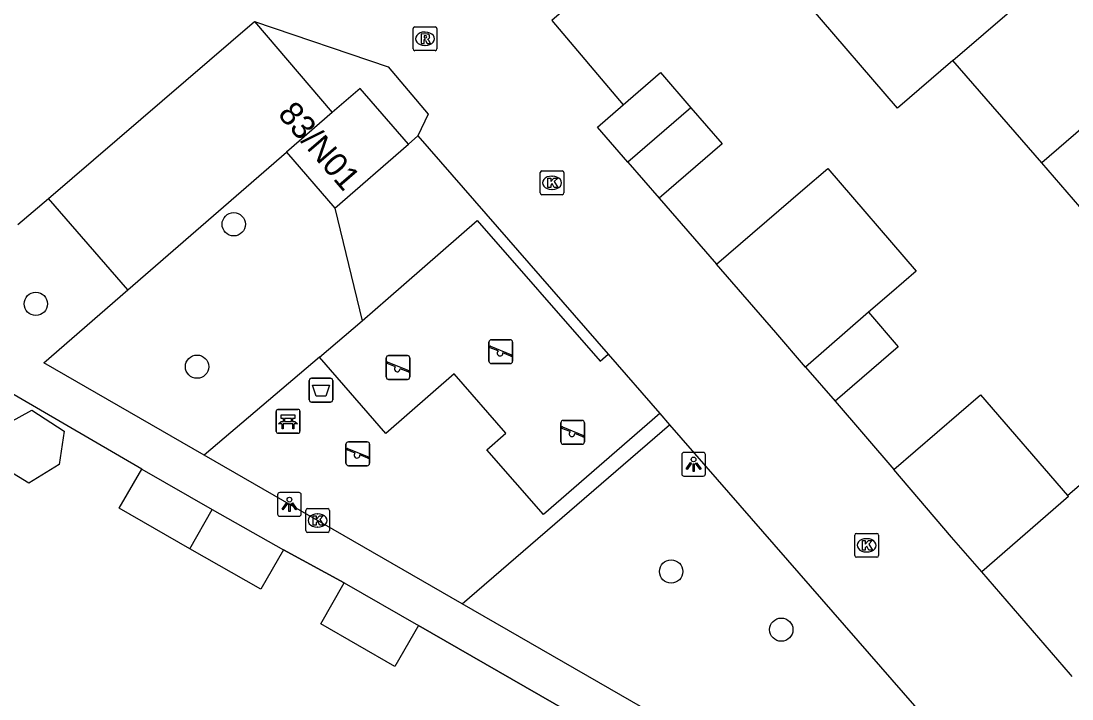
# Model space of a CAD drawing. Extents: x 160304 to 160954, y 383686 to 384161.
# Drawn here: x 160559.37 to 160603.52, y 383939.55 to 383968.02 of the extents above; entities that cross this region are included whole.
import ezdxf

# ---------------------------------------------------------------- set-up
doc = ezdxf.new("R2010")
doc.units = 0
for name, color, linetype in [('IMGEO_Afvalbak', 7, 'Continuous'), ('IMGEO_Bank', 7, 'Continuous'), ('IMGEO_Boom', 7, 'Continuous'), ('IMGEO_Haag', 7, 'Continuous'), ('IMGEO_Kolk', 7, 'Continuous'), ('IMGEO_Lichtpunt', 7, 'Continuous'), ('IMGEO_Muur', 7, 'Continuous'), ('IMGEO_Pand', 7, 'Continuous'), ('IMGEO_Pand_nummerreeks', 7, 'Continuous'), ('IMGEO_Parkeervlak_open', 7, 'Continuous'), ('IMGEO_Rijbaan_lokaal_open', 7, 'Continuous'), ('IMGEO_Rioolput', 7, 'Continuous'), ('IMGEO_Speelvoorziening', 7, 'Continuous'), ('IMGEO_Voetpad_open', 7, 'Continuous')]:
    doc.layers.add(name, color=color, linetype=linetype)

msp = doc.modelspace()

# ---------------------------------------------------------------- linework, layer by layer
at = {"layer": 'IMGEO_Afvalbak'}
for p, q in [((160571.476, 383952.122), (160571.476, 383952.922)), ((160571.476, 383952.922), (160571.476, 383952.122)), ((160571.576, 383953.022), (160572.366, 383953.022)), ((160572.366, 383953.022), (160571.576, 383953.022)), ((160572.466, 383952.922), (160572.466, 383952.122)), ((160572.466, 383952.122), (160572.466, 383952.922)), ((160572.366, 383952.022), (160571.576, 383952.022)), ((160571.576, 383952.022), (160572.366, 383952.022))]:
    msp.add_line(p, q, dxfattribs=at)
msp.add_lwpolyline([(160571.619, 383952.736), (160572.323, 383952.736), (160572.174, 383952.266), (160571.768, 383952.266), (160571.619, 383952.736)], dxfattribs=at)
for centre, start, end in [((160571.576, 383952.922), 90, 180), ((160571.576, 383952.922), 90, 180), ((160572.366, 383952.922), 0, 90), ((160572.366, 383952.922), 360, 90), ((160571.576, 383952.122), 180, 270), ((160571.576, 383952.122), 180, 270), ((160572.366, 383952.122), 270, 0), ((160572.366, 383952.122), 270, 0)]:
    msp.add_arc(centre, 0.1, start, end, dxfattribs=at)
at = {"layer": 'IMGEO_Bank'}
for p, q in [((160570.088, 383950.785), (160570.088, 383951.626)), ((160570.088, 383951.626), (160570.088, 383950.785)), ((160570.163, 383951.71), (160571.004, 383951.71)), ((160571.004, 383951.71), (160570.163, 383951.71)), ((160571.088, 383951.635), (160571.088, 383950.794)), ((160571.088, 383950.794), (160571.088, 383951.635)), ((160570.397, 383951.216), (160570.397, 383951.322)), ((160570.441, 383951.322), (160570.441, 383951.216)), ((160570.729, 383951.328), (160570.447, 383951.328)), ((160570.447, 383951.21), (160570.729, 383951.21)), ((160570.735, 383951.216), (160570.735, 383951.322)), ((160570.779, 383951.322), (160570.779, 383951.216)), ((160571.013, 383950.71), (160570.172, 383950.71)), ((160570.172, 383950.71), (160571.013, 383950.71)), ((160570.785, 383951.108), (160570.392, 383951.108))]:
    msp.add_line(p, q, dxfattribs=at)
for points in [[(160570.335, 383951.108), (160570.193, 383951.108), (160570.305, 383951.21), (160570.391, 383951.21)], [(160570.391, 383951.328), (160570.305, 383951.328), (160570.305, 383951.489), (160570.868, 383951.489), (160570.868, 383951.328), (160570.785, 383951.328)], [(160570.785, 383951.21), (160570.868, 383951.21), (160570.98, 383951.108), (160570.841, 383951.108)], [(160570.385, 383951.101), (160570.385, 383950.894), (160570.342, 383950.894), (160570.342, 383951.101)], [(160570.835, 383951.101), (160570.835, 383950.894), (160570.791, 383950.894), (160570.791, 383951.101)]]:
    msp.add_lwpolyline(points, dxfattribs=at)
for centre, radius, start, end in [((160570.166, 383951.632), 0.0779, 92.4484, 184.2845), ((160570.166, 383951.632), 0.0779, 92.4484, 184.2845), ((160571.01, 383951.632), 0.0779, 2.4484, 94.2845), ((160571.01, 383951.632), 0.0779, 2.4484, 94.2845), ((160570.39, 383951.321), 0.00671, 2.8957, 87.1043), ((160570.39, 383951.217), 0.00671, 272.8957, 357.1043), ((160570.447, 383951.321), 0.00671, 92.8957, 177.1043), ((160570.447, 383951.217), 0.00671, 182.8957, 267.1043), ((160570.729, 383951.321), 0.00671, 2.8957, 87.1043), ((160570.729, 383951.217), 0.00671, 272.8957, 357.1043), ((160570.786, 383951.321), 0.00671, 92.8957, 177.1043), ((160570.786, 383951.217), 0.00671, 182.8957, 267.1043), ((160570.166, 383950.788), 0.0779, 182.4484, 274.2845), ((160570.166, 383950.788), 0.0779, 182.4484, 274.2845), ((160570.335, 383951.101), 0.00671, 2.8957, 87.1043), ((160570.392, 383951.101), 0.00671, 92.8957, 177.1043), ((160570.784, 383951.101), 0.00671, 2.8957, 87.1043), ((160570.841, 383951.101), 0.00671, 92.8957, 177.1043), ((160571.01, 383950.788), 0.0779, 272.4484, 4.2845), ((160571.01, 383950.788), 0.0779, 272.4484, 4.2845)]:
    msp.add_arc(centre, radius, start, end, dxfattribs=at)
at = {"layer": 'IMGEO_Boom'}
for centre in [(160568.306, 383959.488), (160559.992, 383956.145), (160566.765, 383953.508), (160586.679, 383944.907), (160591.307, 383942.465)]:
    msp.add_circle(centre, 0.489, dxfattribs=at)
at = {"layer": 'IMGEO_Haag'}
msp.add_lwpolyline([(160571.908, 383953.907), (160573.696, 383955.427)], dxfattribs=at)
at = {"layer": 'IMGEO_Kolk'}
for p, q in [((160581.252, 383961.73), (160582.104, 383961.73)), ((160581.177, 383960.804), (160581.177, 383961.656)), ((160581.665, 383961.51), (160581.69, 383961.51)), ((160582.178, 383961.656), (160582.178, 383960.804)), ((160581.688, 383960.95), (160581.663, 383960.95)), ((160582.104, 383960.73), (160581.252, 383960.73)), ((160571.328, 383946.622), (160571.328, 383947.474)), ((160571.403, 383947.548), (160572.255, 383947.548)), ((160571.816, 383947.328), (160571.841, 383947.328)), ((160572.329, 383947.474), (160572.329, 383946.622)), ((160571.839, 383946.768), (160571.814, 383946.768)), ((160572.255, 383946.548), (160571.403, 383946.548)), ((160594.393, 383945.58), (160594.393, 383946.432)), ((160594.468, 383946.506), (160595.32, 383946.506)), ((160594.881, 383946.286), (160594.906, 383946.286)), ((160595.394, 383946.432), (160595.394, 383945.58)), ((160595.32, 383945.506), (160594.468, 383945.506)), ((160594.904, 383945.726), (160594.879, 383945.726))]:
    msp.add_line(p, q, dxfattribs=at)
for points in [[(160581.252, 383961.73), (160582.104, 383961.73)], [(160581.177, 383960.804), (160581.177, 383961.656)], [(160581.498, 383961.43), (160581.621, 383961.43), (160581.621, 383961.279), (160581.751, 383961.43), (160581.915, 383961.43), (160581.769, 383961.279), (160581.922, 383961.03), (160581.77, 383961.03), (160581.685, 383961.194), (160581.621, 383961.127), (160581.621, 383961.03), (160581.498, 383961.03), (160581.498, 383961.43)], [(160582.178, 383961.656), (160582.178, 383960.804)], [(160582.104, 383960.73), (160581.252, 383960.73)], [(160571.328, 383946.622), (160571.328, 383947.474)], [(160571.403, 383947.548), (160572.255, 383947.548)], [(160571.649, 383947.248), (160571.772, 383947.248), (160571.772, 383947.097), (160571.902, 383947.248), (160572.066, 383947.248), (160571.92, 383947.097), (160572.073, 383946.848), (160571.921, 383946.848), (160571.836, 383947.012), (160571.772, 383946.945), (160571.772, 383946.848), (160571.649, 383946.848), (160571.649, 383947.248)], [(160572.329, 383947.474), (160572.329, 383946.622)], [(160572.255, 383946.548), (160571.403, 383946.548)], [(160594.393, 383945.58), (160594.393, 383946.432)], [(160594.468, 383946.506), (160595.32, 383946.506)], [(160595.394, 383946.432), (160595.394, 383945.58)], [(160594.714, 383946.206), (160594.837, 383946.206), (160594.837, 383946.055), (160594.967, 383946.206), (160595.131, 383946.206), (160594.985, 383946.055), (160595.138, 383945.806), (160594.986, 383945.806), (160594.901, 383945.97), (160594.837, 383945.903), (160594.837, 383945.806), (160594.714, 383945.806), (160594.714, 383946.206)], [(160595.32, 383945.506), (160594.468, 383945.506)]]:
    msp.add_lwpolyline(points, dxfattribs=at)
for centre, start, end in [((160581.254, 383961.654), 91.552, 178.448), ((160581.254, 383961.654), 91.552, 178.448), ((160582.102, 383961.654), 1.552, 88.448), ((160582.102, 383961.654), 1.552, 88.448), ((160581.254, 383960.806), 181.552, 268.448), ((160581.254, 383960.806), 181.552, 268.448), ((160582.102, 383960.806), 271.552, 358.448), ((160582.102, 383960.806), 271.552, 358.448), ((160571.405, 383947.472), 91.552, 178.448), ((160571.405, 383947.472), 91.552, 178.448), ((160572.253, 383947.472), 1.552, 88.448), ((160572.253, 383947.472), 1.552, 88.448), ((160571.405, 383946.624), 181.552, 268.448), ((160571.405, 383946.624), 181.552, 268.448), ((160572.253, 383946.624), 271.552, 358.448), ((160572.253, 383946.624), 271.552, 358.448), ((160594.47, 383946.43), 91.552, 178.448), ((160594.47, 383946.43), 91.552, 178.448), ((160595.318, 383946.43), 1.552, 88.448), ((160595.318, 383946.43), 1.552, 88.448), ((160594.47, 383945.582), 181.552, 268.448), ((160594.47, 383945.582), 181.552, 268.448), ((160595.318, 383945.582), 271.552, 358.448), ((160595.318, 383945.582), 271.552, 358.448)]:
    msp.add_arc(centre, 0.0765, start, end, dxfattribs=at)
for centre, major_axis, ratio, start_param, end_param in [((160581.664, 383961.23), (-0.387, 0.002), 0.722429, 4.712389, 7.853982), ((160581.689, 383961.23), (-0.39, 0.002), 0.717154, 1.570796, 4.712389), ((160571.815, 383947.048), (-0.387, 0.002), 0.722429, 4.712389, 7.853982), ((160571.84, 383947.048), (-0.39, 0.002), 0.717154, 1.570796, 4.712389), ((160594.88, 383946.006), (-0.387, 0.002), 0.722429, 4.712389, 7.853982), ((160594.905, 383946.006), (-0.39, 0.002), 0.717154, 1.570796, 4.712389)]:
    msp.add_ellipse(centre, major_axis=major_axis, ratio=ratio, start_param=start_param, end_param=end_param, dxfattribs=at)
at = {"layer": 'IMGEO_Lichtpunt'}
for p, q in [((160587.124, 383949.814), (160587.124, 383949.007)), ((160587.124, 383949.814), (160587.124, 383949.007)), ((160588.026, 383949.909), (160587.218, 383949.909)), ((160588.026, 383949.909), (160587.218, 383949.909)), ((160588.12, 383949.007), (160588.12, 383949.814)), ((160588.12, 383949.007), (160588.12, 383949.814)), ((160587.218, 383948.913), (160588.026, 383948.913)), ((160587.218, 383948.913), (160588.026, 383948.913)), ((160570.147, 383948.126), (160570.147, 383947.319)), ((160570.147, 383948.126), (160570.147, 383947.319)), ((160571.049, 383948.221), (160570.241, 383948.221)), ((160571.049, 383948.221), (160570.241, 383948.221)), ((160571.143, 383947.319), (160571.143, 383948.126)), ((160571.143, 383947.319), (160571.143, 383948.126)), ((160570.241, 383947.225), (160571.049, 383947.225)), ((160570.241, 383947.225), (160571.049, 383947.225))]:
    msp.add_line(p, q, dxfattribs=at)
for points in [[(160587.498, 383949.478), (160587.537, 383949.45), (160587.349, 383949.188), (160587.311, 383949.215), (160587.498, 383949.478)], [(160587.6, 383949.43), (160587.647, 383949.43), (160587.647, 383949.108), (160587.6, 383949.108), (160587.6, 383949.43)], [(160587.71, 383949.45), (160587.748, 383949.477), (160587.935, 383949.215), (160587.896, 383949.187), (160587.71, 383949.45)], [(160570.521, 383947.79), (160570.56, 383947.762), (160570.372, 383947.5), (160570.334, 383947.527), (160570.521, 383947.79)], [(160570.623, 383947.742), (160570.67, 383947.742), (160570.67, 383947.42), (160570.623, 383947.42), (160570.623, 383947.742)], [(160570.733, 383947.762), (160570.771, 383947.789), (160570.958, 383947.527), (160570.919, 383947.499), (160570.733, 383947.762)]]:
    msp.add_lwpolyline(points, dxfattribs=at)
for centre in [(160587.623, 383949.612), (160570.646, 383947.924)]:
    msp.add_circle(centre, 0.0994, dxfattribs=at)
for centre, start, end in [((160587.218, 383949.814), 90, 180), ((160587.218, 383949.814), 90, 180), ((160588.026, 383949.814), 0, 90), ((160588.026, 383949.814), 0, 90), ((160587.218, 383949.007), 180, 270), ((160587.218, 383949.007), 180, 270), ((160588.026, 383949.007), 270, 0), ((160588.026, 383949.007), 270, 360), ((160570.241, 383948.126), 90, 180), ((160570.241, 383948.126), 90, 180), ((160571.049, 383948.126), 0, 90), ((160571.049, 383948.126), 0, 90), ((160570.241, 383947.319), 180, 270), ((160570.241, 383947.319), 180, 270), ((160571.049, 383947.319), 270, 0), ((160571.049, 383947.319), 270, 360)]:
    msp.add_arc(centre, 0.0946, start, end, dxfattribs=at)
at = {"layer": 'IMGEO_Muur'}
for points in [[(160570.39, 383945.811), (160572.946, 383944.425)], [(160576.064, 383942.642), (160585.691, 383937.116)]]:
    msp.add_lwpolyline(points, dxfattribs=at)
at = {"layer": 'IMGEO_Pand'}
for points in [[(160598.52, 383966.37), (160604.854, 383971.83)], [(160598.52, 383966.37), (160596.19, 383964.361), (160592.479, 383968.676), (160594.792, 383970.673)], [(160608.58, 383967.526), (160602.252, 383962.062)], [(160602.252, 383962.062), (160598.52, 383966.37)], [(160584.668, 383964.501), (160586.233, 383965.856), (160587.508, 383964.383)], [(160575.651, 383962.845), (160573.62, 383965.192), (160572.446, 383964.176)], [(160584.861, 383962.098), (160583.589, 383963.567), (160584.668, 383964.501)], [(160587.508, 383964.383), (160584.861, 383962.098)], [(160587.508, 383964.383), (160588.82, 383962.867), (160586.176, 383960.579)], [(160572.446, 383964.176), (160570.524, 383962.512)], [(160572.555, 383960.166), (160575.651, 383962.845)], [(160570.524, 383962.512), (160572.555, 383960.166)], [(160584.861, 383962.098), (160586.176, 383960.579)], [(160588.586, 383957.807), (160592.21, 383960.931), (160593.258, 383961.834), (160596.971, 383957.518), (160595.935, 383956.627), (160594.968, 383955.795)], [(160605.98, 383957.759), (160602.252, 383962.062)], [(160592.329, 383953.494), (160591.078, 383954.939), (160588.586, 383957.807)], [(160594.968, 383955.795), (160592.329, 383953.494)], [(160594.968, 383955.795), (160596.223, 383954.346), (160593.576, 383952.053)], [(160592.329, 383953.494), (160593.576, 383952.053)], [(160596.034, 383949.186), (160599.676, 383952.325), (160603.336, 383948.097)], [(160558.386, 383949.41), (160558.468, 383950.944), (160559.819, 383951.684), (160561.18, 383950.797), (160560.979, 383949.395), (160559.694, 383948.615), (160558.386, 383949.41)], [(160566.462, 383945.866), (160563.5, 383947.56), (160564.444, 383949.211)], [(160564.444, 383949.211), (160567.406, 383947.517)], [(160599.728, 383944.89), (160598.46, 383946.355), (160596.034, 383949.186)], [(160603.336, 383948.097), (160604.517, 383949.12), (160608.426, 383944.604), (160607.365, 383943.686)], [(160603.336, 383948.097), (160603.37, 383948.059), (160599.728, 383944.89)], [(160566.462, 383945.866), (160567.406, 383947.517)], [(160567.406, 383947.517), (160570.39, 383945.811)], [(160570.39, 383945.811), (160569.447, 383944.16), (160566.462, 383945.866)], [(160603.531, 383940.497), (160603.452, 383940.588), (160599.728, 383944.89)], [(160576.064, 383942.642), (160575.08, 383940.921), (160571.961, 383942.704), (160572.946, 383944.425)], [(160572.946, 383944.425), (160576.064, 383942.642)]]:
    msp.add_lwpolyline(points, dxfattribs=at)
at = {"layer": 'IMGEO_Parkeervlak_open'}
msp.add_lwpolyline([(160563.861, 383956.728), (160570.524, 383962.512)], dxfattribs=at)
at = {"layer": 'IMGEO_Rijbaan_lokaal_open'}
for points in [[(160583.355, 383969.502), (160581.663, 383968.047), (160584.668, 383964.501)], [(160560.524, 383960.575), (160569.183, 383967.998)], [(160569.183, 383967.998), (160574.788, 383966.101), (160576.47, 383964.115), (160576.035, 383963.203)], [(160576.035, 383963.203), (160584.032, 383954.03)], [(160559.238, 383959.473), (160560.524, 383960.575)], [(160586.176, 383960.579), (160588.586, 383957.807)], [(160584.032, 383954.03), (160586.207, 383951.535)], [(160593.576, 383952.053), (160596.034, 383949.186)], [(160586.207, 383951.535), (160586.615, 383951.067)], [(160586.615, 383951.067), (160598.905, 383936.968)]]:
    msp.add_lwpolyline(points, dxfattribs=at)
at = {"layer": 'IMGEO_Rioolput'}
for p, q in [((160575.841, 383966.852), (160575.841, 383967.704)), ((160575.916, 383967.778), (160576.768, 383967.778)), ((160576.329, 383967.558), (160576.354, 383967.558)), ((160576.842, 383967.704), (160576.842, 383966.852)), ((160576.768, 383966.778), (160575.916, 383966.778)), ((160576.352, 383966.998), (160576.327, 383966.998))]:
    msp.add_line(p, q, dxfattribs=at)
for points in [[(160575.841, 383966.852), (160575.841, 383967.704)], [(160575.916, 383967.778), (160576.768, 383967.778)], [(160576.43, 383967.476), (160576.178, 383967.478), (160576.178, 383967.078)], [(160576.842, 383967.704), (160576.842, 383966.852)], [(160576.178, 383967.078), (160576.302, 383967.078), (160576.302, 383967.24), (160576.313, 383967.24)], [(160576.356, 383967.397), (160576.302, 383967.397), (160576.302, 383967.316)], [(160576.302, 383967.316), (160576.354, 383967.316)], [(160576.36, 383967.211), (160576.431, 383967.078), (160576.571, 383967.078), (160576.506, 383967.204)], [(160576.768, 383966.778), (160575.916, 383966.778)]]:
    msp.add_lwpolyline(points, dxfattribs=at)
for centre, radius, start, end in [((160575.918, 383967.702), 0.0765, 91.552, 178.448), ((160575.918, 383967.702), 0.0765, 91.552, 178.448), ((160576.429, 383967.366), 0.109, 350.3612, 89.416), ((160576.766, 383967.702), 0.0765, 1.552, 88.448), ((160576.766, 383967.702), 0.0765, 1.552, 88.448), ((160576.312, 383967.187), 0.0533, 26.0293, 88.6989), ((160576.338, 383967.505), 0.19, 274.7715, 282.9687), ((160576.362, 383967.301), 0.0964, 77.0061, 93.1865), ((160576.376, 383967.358), 0.0378, 276.6634, 79.6772), ((160576.427, 383967.366), 0.112, 277.5842, 350.9817), ((160576.411, 383967.151), 0.108, 29.5134, 73.7905), ((160575.918, 383966.854), 0.0765, 181.552, 268.448), ((160575.918, 383966.854), 0.0765, 181.552, 268.448), ((160576.766, 383966.854), 0.0765, 271.552, 358.448), ((160576.766, 383966.854), 0.0765, 271.552, 358.448)]:
    msp.add_arc(centre, radius, start, end, dxfattribs=at)
for centre, major_axis, ratio, start_param, end_param in [((160576.328, 383967.278), (-0.387, 0.002), 0.722429, 4.712389, 7.853982), ((160576.353, 383967.278), (-0.39, 0.002), 0.717154, 1.570796, 4.712389)]:
    msp.add_ellipse(centre, major_axis=major_axis, ratio=ratio, start_param=start_param, end_param=end_param, dxfattribs=at)
at = {"layer": 'IMGEO_Speelvoorziening'}
for p, q in [((160579.028, 383953.739), (160579.028, 383954.539)), ((160579.028, 383954.539), (160579.028, 383953.739)), ((160579.411, 383954.167), (160579.072, 383954.304)), ((160579.097, 383954.364), (160579.973, 383954.011)), ((160579.128, 383954.639), (160579.918, 383954.639)), ((160579.918, 383954.639), (160579.128, 383954.639)), ((160580.018, 383954.539), (160580.018, 383953.739)), ((160580.018, 383953.739), (160580.018, 383954.539)), ((160574.712, 383953.075), (160574.712, 383953.875)), ((160574.712, 383953.875), (160574.712, 383953.075)), ((160574.812, 383953.975), (160575.602, 383953.975)), ((160575.602, 383953.975), (160574.812, 383953.975)), ((160575.702, 383953.875), (160575.702, 383953.075)), ((160575.702, 383953.075), (160575.702, 383953.875)), ((160579.949, 383953.951), (160579.609, 383954.088)), ((160575.095, 383953.503), (160574.756, 383953.64)), ((160574.781, 383953.7), (160575.657, 383953.347)), ((160575.633, 383953.287), (160575.293, 383953.424)), ((160579.918, 383953.639), (160579.128, 383953.639)), ((160579.128, 383953.639), (160579.918, 383953.639)), ((160575.602, 383952.975), (160574.812, 383952.975)), ((160574.812, 383952.975), (160575.602, 383952.975)), ((160582.049, 383950.352), (160582.049, 383951.152)), ((160582.049, 383951.152), (160582.049, 383950.352)), ((160582.149, 383951.252), (160582.939, 383951.252)), ((160582.939, 383951.252), (160582.149, 383951.252)), ((160583.039, 383951.152), (160583.039, 383950.352)), ((160583.039, 383950.352), (160583.039, 383951.152)), ((160582.432, 383950.78), (160582.093, 383950.917)), ((160582.118, 383950.977), (160582.994, 383950.624)), ((160582.97, 383950.564), (160582.63, 383950.701)), ((160573.022, 383949.451), (160573.022, 383950.251)), ((160573.022, 383950.251), (160573.022, 383949.451)), ((160573.122, 383950.351), (160573.912, 383950.351)), ((160573.912, 383950.351), (160573.122, 383950.351)), ((160574.012, 383950.251), (160574.012, 383949.451)), ((160574.012, 383949.451), (160574.012, 383950.251)), ((160582.939, 383950.252), (160582.149, 383950.252)), ((160582.149, 383950.252), (160582.939, 383950.252)), ((160573.405, 383949.879), (160573.066, 383950.016)), ((160573.091, 383950.076), (160573.967, 383949.723)), ((160573.943, 383949.663), (160573.603, 383949.8)), ((160573.912, 383949.351), (160573.122, 383949.351)), ((160573.122, 383949.351), (160573.912, 383949.351))]:
    msp.add_line(p, q, dxfattribs=at)
for centre, radius, start, end in [((160579.128, 383954.539), 0.1, 90, 180), ((160579.128, 383954.539), 0.1, 90, 180), ((160579.085, 383954.334), 0.0327, 68.078, 248.078), ((160579.918, 383954.539), 0.1, 0, 90), ((160579.918, 383954.539), 0.1, 360, 90), ((160574.812, 383953.875), 0.1, 90, 180), ((160574.812, 383953.875), 0.1, 90, 180), ((160575.602, 383953.875), 0.1, 0, 90), ((160575.602, 383953.875), 0.1, 360, 90), ((160579.49, 383954.077), 0.12, 130.9928, 5.1632), ((160579.961, 383953.981), 0.0327, 248.078, 68.078), ((160574.769, 383953.67), 0.0327, 68.078, 248.078), ((160575.174, 383953.413), 0.12, 130.9928, 5.1632), ((160575.645, 383953.317), 0.0327, 248.078, 68.078), ((160579.128, 383953.739), 0.1, 180, 270), ((160579.128, 383953.739), 0.1, 180, 270), ((160579.918, 383953.739), 0.1, 270, 0), ((160579.918, 383953.739), 0.1, 270, 0), ((160574.812, 383953.075), 0.1, 180, 270), ((160574.812, 383953.075), 0.1, 180, 270), ((160575.602, 383953.075), 0.1, 270, 0), ((160575.602, 383953.075), 0.1, 270, 0), ((160582.149, 383951.152), 0.1, 90, 180), ((160582.149, 383951.152), 0.1, 90, 180), ((160582.939, 383951.152), 0.1, 0, 90), ((160582.939, 383951.152), 0.1, 360, 90), ((160582.106, 383950.947), 0.0327, 68.078, 248.078), ((160582.511, 383950.69), 0.12, 130.9928, 5.1632), ((160573.122, 383950.251), 0.1, 90, 180), ((160573.122, 383950.251), 0.1, 90, 180), ((160573.912, 383950.251), 0.1, 0, 90), ((160573.912, 383950.251), 0.1, 360, 90), ((160582.149, 383950.352), 0.1, 180, 270), ((160582.149, 383950.352), 0.1, 180, 270), ((160582.939, 383950.352), 0.1, 270, 0), ((160582.939, 383950.352), 0.1, 270, 0), ((160582.982, 383950.594), 0.0327, 248.078, 68.078), ((160573.079, 383950.046), 0.0327, 68.078, 248.078), ((160573.484, 383949.789), 0.12, 130.9928, 5.1632), ((160573.122, 383949.451), 0.1, 180, 270), ((160573.122, 383949.451), 0.1, 180, 270), ((160573.912, 383949.451), 0.1, 270, 0), ((160573.912, 383949.451), 0.1, 270, 0), ((160573.955, 383949.693), 0.0327, 248.078, 68.078)]:
    msp.add_arc(centre, radius, start, end, dxfattribs=at)
at = {"layer": 'IMGEO_Voetpad_open'}
for points in [[(160569.183, 383967.998), (160572.446, 383964.176)], [(160576.035, 383963.203), (160575.651, 383962.845)], [(160563.861, 383956.728), (160560.524, 383960.575)], [(160572.555, 383960.166), (160573.696, 383955.427)], [(160573.696, 383955.427), (160574.789, 383956.386), (160578.535, 383959.652), (160583.693, 383953.735), (160584.032, 383954.03)], [(160567.066, 383949.791), (160560.335, 383953.667), (160563.861, 383956.728)], [(160564.444, 383949.211), (160555.923, 383954.156), (160554.297, 383955.109)], [(160571.908, 383953.907), (160567.066, 383949.791)], [(160586.207, 383951.535), (160581.325, 383947.305), (160578.938, 383950.013), (160579.737, 383950.71), (160577.562, 383953.205), (160574.698, 383950.708), (160571.908, 383953.907)], [(160577.898, 383943.554), (160586.615, 383951.067)], [(160577.898, 383943.554), (160567.066, 383949.791)], [(160572.946, 383944.425), (160570.39, 383945.811)], [(160598.905, 383936.968), (160594.104, 383934.222), (160577.898, 383943.554)], [(160595.436, 383929.167), (160593.629, 383932.56), (160585.691, 383937.116), (160576.064, 383942.642)]]:
    msp.add_lwpolyline(points, dxfattribs=at)

# ---------------------------------------------------------------- texts
at = {"layer": 'IMGEO_Pand_nummerreeks'}
msp.add_text('83/N01', height=1, rotation=310.7108, dxfattribs=at).set_placement((160570.123, 383964.092))

doc.saveas('drawing.dxf')
